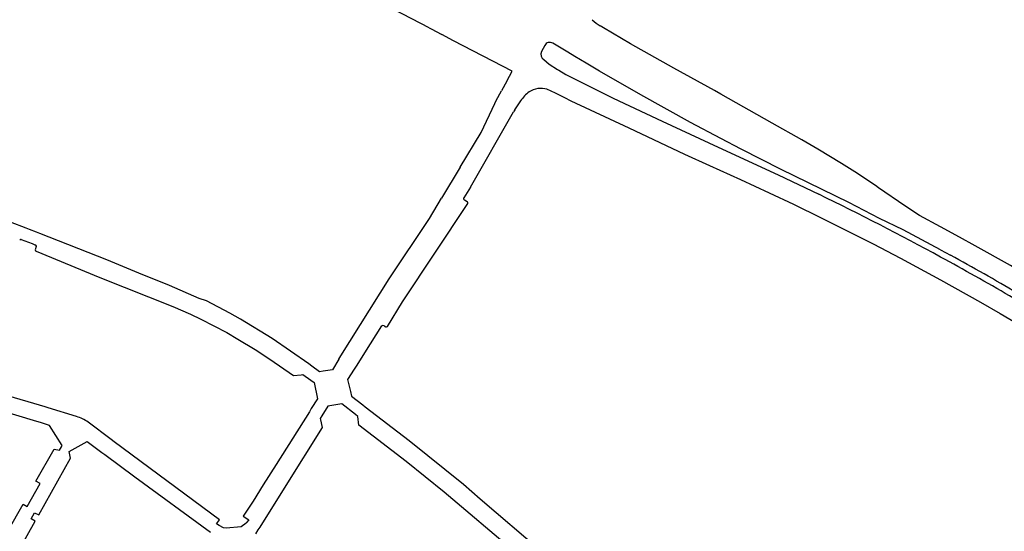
# Model space of a CAD drawing. Extents: x 148869 to 161638, y 453607 to 469810.
# Tile 906 of 1056: x 159117.91 to 159121.2, y 459857.4 to 459859.11. Entities that reach past the tile are written whole.
import ezdxf

# ---------------------------------------------------------------- set-up
doc = ezdxf.new("R2010")
doc.units = 0
doc.layers.add('LKI_V01_KANTRIJWEG', color=252, linetype='CONTINUOUS')

msp = doc.modelspace()

# ---------------------------------------------------------------- linework, layer by layer
at = {"layer": 'LKI_V01_KANTRIJWEG'}
for p, q in [((159119.2766, 459859.0783), (159119.2829, 459859.0747)), ((159119.2766, 459859.0783), (159119.2829, 459859.0747)), ((159119.2829, 459859.0747), (159119.3194, 459859.0557)), ((159119.2829, 459859.0747), (159119.3194, 459859.0557)), ((159119.3581, 459859.0352), (159119.3194, 459859.0557)), ((159119.3581, 459859.0352), (159119.3194, 459859.0557)), ((159119.6622, 459859.019), (159119.6516, 459858.9987)), ((159119.6622, 459859.019), (159119.6516, 459858.9987)), ((159119.5361, 459858.9006), (159119.5184, 459858.8678)), ((159119.5361, 459858.9006), (159119.5184, 459858.8678)), ((159119.5008, 459858.8355), (159119.5184, 459858.8678)), ((159119.5008, 459858.8355), (159119.5184, 459858.8678)), ((159119.6985, 459858.86), (159119.6698, 459858.8731)), ((159119.6985, 459858.86), (159119.6698, 459858.8731)), ((159119.4954, 459858.8253), (159119.5008, 459858.8355)), ((159119.4954, 459858.8253), (159119.5008, 459858.8355)), ((159119.563, 459858.8047), (159119.582, 459858.8345)), ((159119.563, 459858.8047), (159119.582, 459858.8345)), ((159119.7384, 459858.8405), (159119.6985, 459858.86)), ((159119.7384, 459858.8405), (159119.6985, 459858.86)), ((159119.7384, 459858.8405), (159119.7489, 459858.8351)), ((159119.7384, 459858.8405), (159119.7489, 459858.8351)), ((159119.4145, 459858.5466), (159119.5584, 459858.7975)), ((159119.4145, 459858.5466), (159119.5584, 459858.7975)), ((159119.4505, 459858.7292), (159119.4954, 459858.8253)), ((159119.4505, 459858.7292), (159119.4954, 459858.8253)), ((159119.563, 459858.8047), (159119.5584, 459858.7975)), ((159119.563, 459858.8047), (159119.5584, 459858.7975)), ((159119.38, 459858.6136), (159119.4505, 459858.7292)), ((159119.38, 459858.6136), (159119.4505, 459858.7292)), ((159119.38, 459858.6136), (159119.3178, 459858.5101)), ((159119.38, 459858.6136), (159119.3178, 459858.5101)), ((159119.3941, 459858.5046), (159119.4036, 459858.4989)), ((159119.3941, 459858.5046), (159119.4036, 459858.4989)), ((159119.1877, 459858.1641), (159119.4052, 459858.4925)), ((159119.1877, 459858.1641), (159119.4052, 459858.4925)), ((159117.9657, 459858.3494), (159117.9619, 459858.3375)), ((159117.9657, 459858.3494), (159117.9619, 459858.3375)), ((159120.9831, 459858.3382), (159121.0162, 459858.3202)), ((159120.9831, 459858.3382), (159121.0162, 459858.3202)), ((159120.9979, 459858.306), (159120.9831, 459858.314)), ((159120.9979, 459858.306), (159120.9831, 459858.314)), ((159119.1373, 459858.0829), (159119.1877, 459858.1641)), ((159119.1373, 459858.0829), (159119.1877, 459858.1641)), ((159119.1263, 459858.0848), (159119.1322, 459858.0815)), ((159119.1263, 459858.0848), (159119.1322, 459858.0815))]:
    msp.add_line(p, q, dxfattribs=at)
for points in [[(159119.2766, 459859.0783), (159119.0404, 459859.2015), (159118.732, 459859.3631), (159118.6782, 459859.3918), (159118.4688, 459859.4991), (159118.3996, 459859.5335), (159118.2294, 459859.614), (159118.1766, 459859.6378), (159118.0773, 459859.6815), (159118.0222, 459859.7048), (159117.8902, 459859.7586), (159117.7475, 459859.8133), (159117.598, 459859.8671), (159117.5186, 459859.894)], [(159119.2766, 459859.0783), (159119.0404, 459859.2015), (159118.732, 459859.3631), (159118.6782, 459859.3918), (159118.4688, 459859.4991), (159118.3996, 459859.5335), (159118.2294, 459859.614), (159118.1766, 459859.6378), (159118.0773, 459859.6815), (159118.0222, 459859.7048), (159117.8902, 459859.7586), (159117.7475, 459859.8133), (159117.598, 459859.8671), (159117.5186, 459859.894)], [(159117.9427, 459858.406), (159117.9316, 459858.4104), (159117.513, 459858.5699), (159117.3939, 459858.6142), (159117.3574, 459858.6277), (159117.3101, 459858.6446), (159117.1903, 459858.6887), (159117.0907, 459858.7236), (159116.9142, 459858.7815), (159116.9013, 459858.7858), (159116.8788, 459858.7931), (159116.8657, 459858.7974), (159116.7755, 459858.827), (159116.5674, 459858.8903), (159116.4475, 459858.925), (159116.2537, 459858.9797), (159116.0071, 459859.0455), (159115.6277, 459859.1409)], [(159117.9427, 459858.406), (159117.9316, 459858.4104), (159117.513, 459858.5699), (159117.3939, 459858.6142), (159117.3574, 459858.6277), (159117.3101, 459858.6446), (159117.1903, 459858.6887), (159117.0907, 459858.7236), (159116.9142, 459858.7815), (159116.9013, 459858.7858), (159116.8788, 459858.7931), (159116.8657, 459858.7974), (159116.7755, 459858.827), (159116.5674, 459858.8903), (159116.4475, 459858.925), (159116.2537, 459858.9797), (159116.0071, 459859.0455), (159115.6277, 459859.1409)], [(159120.9831, 459858.4141), (159120.9128, 459858.4519), (159120.864, 459858.4842), (159120.7757, 459858.5449), (159120.7657, 459858.5519), (159120.697, 459858.5978), (159120.653, 459858.6263), (159120.5738, 459858.6737), (159120.5198, 459858.705), (159120.4217, 459858.7603), (159120.2501, 459858.8569), (159120.2288, 459858.8689), (159120.0926, 459858.9433), (159119.9488, 459859.0246), (159119.8584, 459859.0782), (159119.8477, 459859.0844)], [(159120.9831, 459858.4141), (159120.9128, 459858.4519), (159120.864, 459858.4842), (159120.7757, 459858.5449), (159120.7657, 459858.5519), (159120.697, 459858.5978), (159120.653, 459858.6263), (159120.5738, 459858.6737), (159120.5198, 459858.705), (159120.4217, 459858.7603), (159120.2501, 459858.8569), (159120.2288, 459858.8689), (159120.0926, 459858.9433), (159119.9488, 459859.0246), (159119.8584, 459859.0782), (159119.8477, 459859.0844)], [(159119.5361, 459858.9006), (159119.5533, 459858.9335), (159119.3581, 459859.0352)], [(159119.5361, 459858.9006), (159119.5533, 459858.9335), (159119.3581, 459859.0352)], [(159120.9831, 459858.3382), (159120.8583, 459858.4044), (159120.7794, 459858.4421), (159120.6772, 459858.4962), (159120.4516, 459858.6055), (159120.318, 459858.6736), (159120.25, 459858.7089), (159120.1492, 459858.7625), (159119.9832, 459858.8543), (159119.8449, 459858.9339), (159119.8004, 459858.9604), (159119.7628, 459858.9828), (159119.7389, 459858.997), (159119.6893, 459859.0268)], [(159120.9831, 459858.3382), (159120.8583, 459858.4044), (159120.7794, 459858.4421), (159120.6772, 459858.4962), (159120.4516, 459858.6055), (159120.318, 459858.6736), (159120.25, 459858.7089), (159120.1492, 459858.7625), (159119.9832, 459858.8543), (159119.8449, 459858.9339), (159119.8004, 459858.9604), (159119.7628, 459858.9828), (159119.7389, 459858.997), (159119.6893, 459859.0268)], [(159119.6589, 459858.972), (159119.6773, 459858.9571), (159119.7048, 459858.9386), (159119.7089, 459858.9364), (159119.7327, 459858.923), (159119.7722, 459858.9026), (159119.8196, 459858.8789), (159119.8907, 459858.844), (159120.0536, 459858.7664), (159120.2406, 459858.68), (159120.4408, 459858.5885), (159120.5767, 459858.5233)], [(159119.6589, 459858.972), (159119.6773, 459858.9571), (159119.7048, 459858.9386), (159119.7089, 459858.9364), (159119.7327, 459858.923), (159119.7722, 459858.9026), (159119.8196, 459858.8789), (159119.8907, 459858.844), (159120.0536, 459858.7664), (159120.2406, 459858.68), (159120.4408, 459858.5885), (159120.5767, 459858.5233)], [(159119.7489, 459858.8351), (159119.9434, 459858.7444), (159120.1287, 459858.657), (159120.2125, 459858.6186), (159120.3153, 459858.5724), (159120.4115, 459858.5281), (159120.492, 459858.4899), (159120.5845, 459858.4449), (159120.7582, 459858.3575), (159120.8493, 459858.3097), (159120.9831, 459858.2376)], [(159119.7489, 459858.8351), (159119.9434, 459858.7444), (159120.1287, 459858.657), (159120.2125, 459858.6186), (159120.3153, 459858.5724), (159120.4115, 459858.5281), (159120.492, 459858.4899), (159120.5845, 459858.4449), (159120.7582, 459858.3575), (159120.8493, 459858.3097), (159120.9831, 459858.2376)], [(159119.4145, 459858.5466), (159119.398, 459858.5203), (159119.3926, 459858.5117)], [(159119.4145, 459858.5466), (159119.398, 459858.5203), (159119.3926, 459858.5117)], [(159118.9758, 459857.9735), (159118.9825, 459857.9843), (159119.1432, 459858.2416), (159119.2774, 459858.4428), (159119.3178, 459858.5101)], [(159118.9758, 459857.9735), (159118.9825, 459857.9843), (159119.1432, 459858.2416), (159119.2774, 459858.4428), (159119.3178, 459858.5101)], [(159118.1001, 459857.7822), (159118.0055, 459857.8111), (159117.9949, 459857.8143), (159117.7142, 459857.8973), (159117.4749, 459857.9689), (159117.4511, 459857.9574), (159117.4496, 459857.9579), (159117.4401, 459857.9613), (159117.4134, 459858.0086), (159117.4252, 459858.0476), (159117.4283, 459858.0576), (159117.4706, 459858.1968), (159117.5046, 459858.3185), (159117.5277, 459858.3993), (159117.5294, 459858.4053), (159117.5318, 459858.4126), (159117.5387, 459858.4276)], [(159118.1001, 459857.7822), (159118.0055, 459857.8111), (159117.9949, 459857.8143), (159117.7142, 459857.8973), (159117.4749, 459857.9689), (159117.4511, 459857.9574), (159117.4496, 459857.9579), (159117.4401, 459857.9613), (159117.4134, 459858.0086), (159117.4252, 459858.0476), (159117.4283, 459858.0576), (159117.4706, 459858.1968), (159117.5046, 459858.3185), (159117.5277, 459858.3993), (159117.5294, 459858.4053), (159117.5318, 459858.4126), (159117.5387, 459858.4276)], [(159118.9758, 459857.9735), (159118.9536, 459857.9384), (159118.9466, 459857.9373), (159118.923, 459857.9337), (159118.9111, 459857.9318), (159118.8857, 459857.9498), (159118.8749, 459857.9574), (159118.7533, 459858.0425), (159118.6476, 459858.107), (159118.6116, 459858.1273), (159118.5332, 459858.1674), (159118.5094, 459858.1752), (159118.4101, 459858.2194), (159118.3076, 459858.2604), (159118.201, 459858.3045), (159117.9781, 459858.3921), (159117.9662, 459858.3968), (159117.9427, 459858.406)], [(159118.9758, 459857.9735), (159118.9536, 459857.9384), (159118.9466, 459857.9373), (159118.923, 459857.9337), (159118.9111, 459857.9318), (159118.8857, 459857.9498), (159118.8749, 459857.9574), (159118.7533, 459858.0425), (159118.6476, 459858.107), (159118.6116, 459858.1273), (159118.5332, 459858.1674), (159118.5094, 459858.1752), (159118.4101, 459858.2194), (159118.3076, 459858.2604), (159118.201, 459858.3045), (159117.9781, 459858.3921), (159117.9662, 459858.3968), (159117.9427, 459858.406)], [(159121.0982, 459858.3515), (159121.0466, 459858.38), (159120.9831, 459858.4141)], [(159121.0982, 459858.3515), (159121.0466, 459858.38), (159120.9831, 459858.4141)], [(159117.9159, 459858.3727), (159117.9276, 459858.368), (159117.9516, 459858.3586), (159117.9634, 459858.3539)], [(159117.9159, 459858.3727), (159117.9276, 459858.368), (159117.9516, 459858.3586), (159117.9634, 459858.3539)], [(159121.3668, 459858.1974), (159121.3309, 459858.2189), (159121.2161, 459858.2855), (159121.0982, 459858.3515)], [(159121.3668, 459858.1974), (159121.3309, 459858.2189), (159121.2161, 459858.2855), (159121.0982, 459858.3515)], [(159117.9654, 459858.3331), (159118.1782, 459858.2461), (159118.4213, 459858.1495), (159118.4807, 459858.1235), (159118.5152, 459858.107), (159118.6011, 459858.0628), (159118.6388, 459858.0407), (159118.6964, 459858.0052), (159118.7452, 459857.9732), (159118.8236, 459857.9192), (159118.85, 459857.9217), (159118.8548, 459857.9221), (159118.8631, 459857.9164), (159118.8925, 459857.8962), (159118.9037, 459857.8408), (159118.8835, 459857.8086), (159118.877, 459857.7981), (159118.7658, 459857.6222), (159118.7228, 459857.5544), (159118.689, 459857.5001), (159118.6564, 459857.4497)], [(159117.9654, 459858.3331), (159118.1782, 459858.2461), (159118.4213, 459858.1495), (159118.4807, 459858.1235), (159118.5152, 459858.107), (159118.6011, 459858.0628), (159118.6388, 459858.0407), (159118.6964, 459858.0052), (159118.7452, 459857.9732), (159118.8236, 459857.9192), (159118.85, 459857.9217), (159118.8548, 459857.9221), (159118.8631, 459857.9164), (159118.8925, 459857.8962), (159118.9037, 459857.8408), (159118.8835, 459857.8086), (159118.877, 459857.7981), (159118.7658, 459857.6222), (159118.7228, 459857.5544), (159118.689, 459857.5001), (159118.6564, 459857.4497)], [(159120.9831, 459858.2376), (159121.1159, 459858.1637), (159121.1818, 459858.126), (159121.3054, 459858.0537), (159121.4546, 459857.9636), (159121.5244, 459857.9206)], [(159120.9831, 459858.2376), (159121.1159, 459858.1637), (159121.1818, 459858.126), (159121.3054, 459858.0537), (159121.4546, 459857.9636), (159121.5244, 459857.9206)], [(159119.1176, 459858.0841), (159119.08, 459858.0245), (159119.0333, 459857.9507)], [(159119.1176, 459858.0841), (159119.08, 459858.0245), (159119.0333, 459857.9507)], [(159119.0333, 459857.9507), (159119.0264, 459857.9398), (159119.0046, 459857.9053), (159119.0137, 459857.8655), (159119.0174, 459857.8498), (159119.0553, 459857.8207), (159119.0633, 459857.8146), (159119.21, 459857.7027), (159119.3911, 459857.5566), (159119.4465, 459857.508), (159119.6523, 459857.3328)], [(159119.0333, 459857.9507), (159119.0264, 459857.9398), (159119.0046, 459857.9053), (159119.0137, 459857.8655), (159119.0174, 459857.8498), (159119.0553, 459857.8207), (159119.0633, 459857.8146), (159119.21, 459857.7027), (159119.3911, 459857.5566), (159119.4465, 459857.508), (159119.6523, 459857.3328)], [(159117.8716, 459857.4022), (159117.9215, 459857.4896), (159117.9349, 459857.4821), (159117.9785, 459857.5591), (159117.9645, 459857.5671), (159118.0252, 459857.6738), (159118.043, 459857.6705), (159118.0495, 459857.6815), (159118.052, 459857.6856), (159118.0102, 459857.7518), (159117.9901, 459857.7586), (159117.9798, 459857.7621), (159117.968, 459857.7661), (159117.4502, 459857.9217)], [(159117.8716, 459857.4022), (159117.9215, 459857.4896), (159117.9349, 459857.4821), (159117.9785, 459857.5591), (159117.9645, 459857.5671), (159118.0252, 459857.6738), (159118.043, 459857.6705), (159118.0495, 459857.6815), (159118.052, 459857.6856), (159118.0102, 459857.7518), (159117.9901, 459857.7586), (159117.9798, 459857.7621), (159117.968, 459857.7661), (159117.4502, 459857.9217)], [(159119.5659, 459857.3278), (159119.3262, 459857.5302), (159119.1997, 459857.6319), (159119.0422, 459857.7534), (159119.0389, 459857.7829), (159119.031, 459857.789), (159118.9852, 459857.8242), (159118.9385, 459857.8166), (159118.9182, 459857.7847), (159118.9125, 459857.7756), (159118.9136, 459857.7712), (159118.9202, 459857.7456), (159118.7989, 459857.5523), (159118.7112, 459857.4138), (159118.705, 459857.404), (159118.6969, 459857.3913)], [(159119.5659, 459857.3278), (159119.3262, 459857.5302), (159119.1997, 459857.6319), (159119.0422, 459857.7534), (159119.0389, 459857.7829), (159119.031, 459857.789), (159118.9852, 459857.8242), (159118.9385, 459857.8166), (159118.9182, 459857.7847), (159118.9125, 459857.7756), (159118.9136, 459857.7712), (159118.9202, 459857.7456), (159118.7989, 459857.5523), (159118.7112, 459857.4138), (159118.705, 459857.404), (159118.6969, 459857.3913)], [(159118.5769, 459857.4376), (159118.2261, 459857.6982), (159118.2162, 459857.7056), (159118.1387, 459857.7637)], [(159118.5769, 459857.4376), (159118.2261, 459857.6982), (159118.2162, 459857.7056), (159118.1387, 459857.7637)], [(159117.7014, 459856.9675), (159117.811, 459857.1632), (159117.7971, 459857.1715), (159117.8087, 459857.1926), (159117.8224, 459857.1846), (159117.9622, 459857.4333), (159117.9488, 459857.441), (159117.9601, 459857.4615), (159117.9738, 459857.4541), (159118.0795, 459857.6436), (159118.0751, 459857.6654), (159118.1353, 459857.6991), (159118.1841, 459857.6628), (159118.1941, 459857.6553), (159118.2942, 459857.5807), (159118.5466, 459857.3971)], [(159117.7014, 459856.9675), (159117.811, 459857.1632), (159117.7971, 459857.1715), (159117.8087, 459857.1926), (159117.8224, 459857.1846), (159117.9622, 459857.4333), (159117.9488, 459857.441), (159117.9601, 459857.4615), (159117.9738, 459857.4541), (159118.0795, 459857.6436), (159118.0751, 459857.6654), (159118.1353, 459857.6991), (159118.1841, 459857.6628), (159118.1941, 459857.6553), (159118.2942, 459857.5807), (159118.5466, 459857.3971)], [(159118.6564, 459857.4497), (159118.6748, 459857.4375), (159118.6677, 459857.4287), (159118.666, 459857.4266), (159118.6495, 459857.4146), (159118.5992, 459857.4098), (159118.5901, 459857.4112), (159118.5761, 459857.4194), (159118.5667, 459857.4249), (159118.5769, 459857.4376)], [(159118.6564, 459857.4497), (159118.6748, 459857.4375), (159118.6677, 459857.4287), (159118.666, 459857.4266), (159118.6495, 459857.4146), (159118.5992, 459857.4098), (159118.5901, 459857.4112), (159118.5761, 459857.4194), (159118.5667, 459857.4249), (159118.5769, 459857.4376)]]:
    msp.add_lwpolyline(points, dxfattribs=at)
for centre, radius, start, end in [((159119.9212, 459859.2079), 0.1438, 225.6411, 239.2464), ((159119.9212, 459859.2079), 0.1438, 225.6411, 239.2464), ((159119.6792, 459859.0109), 0.0188, 57.4802, 154.4162), ((159119.6792, 459859.0109), 0.0188, 57.4802, 154.4162), ((159119.6694, 459858.9892), 0.0201, 151.8264, 238.7565), ((159119.6694, 459858.9892), 0.0201, 151.8264, 238.7565), ((159119.6752, 459858.775), 0.1106, 125.9658, 147.4544), ((159119.6752, 459858.775), 0.1106, 125.9658, 147.4544), ((159119.6495, 459858.8035), 0.0725, 73.7101, 122.779), ((159119.6495, 459858.8035), 0.0725, 73.7101, 122.779), ((159119.3962, 459858.5088), 0.00465, 140.4963, 243.4514), ((159119.3962, 459858.5088), 0.00465, 140.4963, 243.4514), ((159116.2955, 459849.7093), 9.7987, 61.42016, 64.09309), ((159116.2955, 459849.7093), 9.7987, 61.42016, 64.09309), ((159119.4018, 459858.495), 0.00426, 323.7414, 65.0905), ((159119.4018, 459858.495), 0.00426, 323.7414, 65.0905), ((159117.9153, 459858.3672), 0.00546, 83.8731, 152.741), ((159117.9153, 459858.3672), 0.00546, 83.8731, 152.741), ((159117.9665, 459858.3376), 0.00463, 180.4757, 256.5934), ((159117.9665, 459858.3376), 0.00463, 180.4757, 256.5934), ((159117.963, 459858.3508), 0.0031, 333.4837, 82.0863), ((159117.963, 459858.3508), 0.0031, 333.4837, 82.0863), ((159116.6353, 459850.3195), 9.1003, 59.69389, 61.35466), ((159116.6353, 459850.3195), 9.1003, 59.69389, 61.35466), ((159116.8306, 459850.6931), 8.7001, 59.55595, 61.24284), ((159116.8306, 459850.6931), 8.7001, 59.55595, 61.24284), ((159119.1227, 459858.0766), 0.00896, 66.2841, 124.1646), ((159119.1227, 459858.0766), 0.00896, 66.2841, 124.1646), ((159119.1334, 459858.0867), 0.00538, 256.3481, 315.0953), ((159119.1334, 459858.0867), 0.00538, 256.3481, 315.0953), ((159118.0507, 459857.6297), 0.1603, 56.6937, 72.0542), ((159118.0507, 459857.6297), 0.1603, 56.6937, 72.0542)]:
    msp.add_arc(centre, radius, start, end, dxfattribs=at)

doc.saveas('drawing.dxf')
